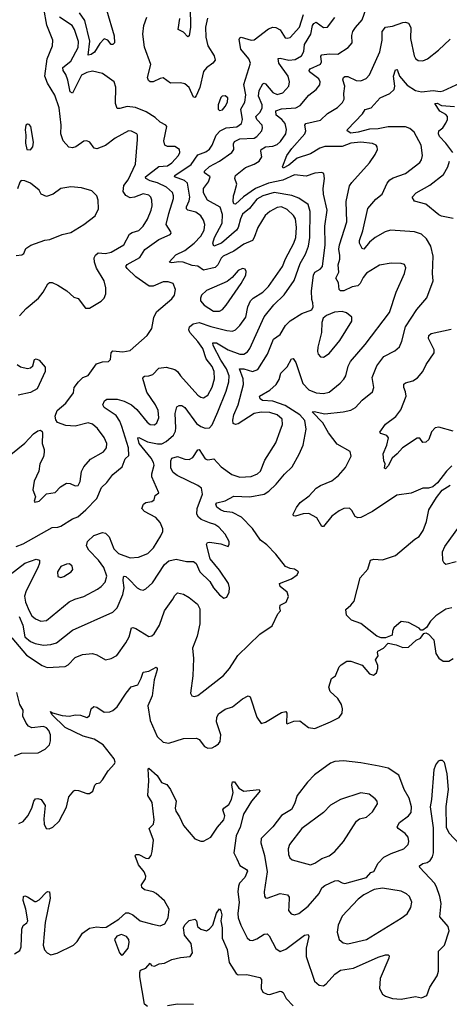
# Model space of a CAD drawing. Extents: x 1771496 to 1971148, y 471553 to 643630.
# Tile 335 of 656: x 1832390 to 1835368, y 577685 to 584516. Entities that reach past the tile are written whole.
import ezdxf

# ---------------------------------------------------------------- set-up
doc = ezdxf.new("R2010")
doc.units = 0

msp = doc.modelspace()

# ---------------------------------------------------------------- linework, layer by layer
at = {"layer": '0CON10XD'}
for points in [[(1832365, 580861.5), (1832415, 580879.2), (1832615, 580994.4), (1832655, 580994.6), (1832675, 581003.5), (1832755, 581052.7), (1832793.5, 581066.5), (1832848, 581115), (1832924.5, 581195), (1832958.3, 581271.7), (1832994.6, 581305.4), (1833035, 581362), (1833100, 581415), (1833121.4, 581468.6), (1833146.2, 581493.8), (1833143.9, 581545), (1833098.8, 581695), (1833085, 581730), (1833059.6, 581769.6), (1832976.7, 581825), (1832965.7, 581845), (1832978.1, 581871.9), (1832995, 581884.2), (1833065, 581884.6), (1833115, 581869.4), (1833165, 581843.2), (1833202.4, 581812.4), (1833274.4, 581725), (1833295, 581708.1), (1833325, 581705.8), (1833340.2, 581719.8), (1833354.5, 581755), (1833349.3, 581805), (1833330.7, 581845), (1833272, 581932), (1833243.8, 582026.2), (1833245, 582036.2), (1833255, 582044.3), (1833285, 582045.5), (1833312.5, 582055), (1833355, 582098), (1833405, 582105.8), (1833465, 582090.5), (1833484.7, 582074.7), (1833504.8, 582044.8), (1833625, 581912.2), (1833645, 581896.7), (1833665, 581891.9), (1833695, 581911.1), (1833723.9, 581966.1), (1833740.2, 582025), (1833738.6, 582075), (1833725, 582110), (1833683.7, 582163.7), (1833659.5, 582235), (1833625, 582284.6), (1833570.4, 582345), (1833562.5, 582365), (1833566.5, 582385), (1833593.1, 582406.9), (1833635, 582415.9), (1833715, 582387.7), (1833825, 582358.9), (1833865, 582354.5), (1833885.9, 582364.1), (1833916.4, 582393.6), (1833956.7, 582453.3), (1833970.6, 582525), (1833990.4, 582565), (1834009.4, 582585), (1834075, 582626.2), (1834114.7, 582665.3), (1834212.2, 582805), (1834232.9, 582857.1), (1834289.7, 582965), (1834303.9, 583006.1), (1834309.8, 583075), (1834301.2, 583135), (1834289, 583159), (1834245, 583199.7), (1834205, 583217.8), (1834175, 583213.9), (1834123.5, 583186.5), (1834091.2, 583158.8), (1834040, 583075), (1834015.8, 583004.2), (1834003.3, 582985), (1833945, 582959.3), (1833875, 582910), (1833800, 582875), (1833787.4, 582862.6), (1833764, 582816), (1833745, 582798.2), (1833665, 582778.2), (1833625, 582805.4), (1833585, 582810.7), (1833523.3, 582833.3), (1833493.4, 582836.6), (1833445, 582829.4), (1833426.7, 582835), (1833471.8, 582885), (1833535.2, 582914.8), (1833598.9, 582965), (1833645.9, 583015), (1833668.8, 583055), (1833673.3, 583095), (1833664.7, 583125), (1833646.9, 583155), (1833611.9, 583181.9), (1833554.8, 583194.8), (1833546.1, 583205), (1833546.9, 583216.9), (1833565, 583260), (1833568.4, 583285), (1833552.6, 583382.6), (1833531.8, 583401.8), (1833462.5, 583425), (1833464.4, 583435), (1833578.1, 583511.9), (1833625, 583578.7), (1833679.6, 583600.4), (1833705, 583617.9), (1833724.1, 583645), (1833751.6, 583715), (1833778.8, 583745), (1833822, 583765), (1833896.3, 583773.7), (1833928.5, 583795), (1833933.7, 583825), (1833923.3, 583895), (1833949.7, 583945), (1833956.8, 583995), (1833943.4, 584066.6), (1833990.5, 584215), (1833978.5, 584245), (1833922.2, 584312.2), (1833911.7, 584378.3), (1833915, 584390), (1833925, 584395.7), (1833995, 584373.3), (1834015, 584376.9), (1834115, 584452.7), (1834145, 584464.6), (1834165, 584461.5), (1834195.6, 584445), (1834230, 584390), (1834245, 584387.1), (1834265, 584393.1), (1834330, 584465), (1834356.8, 584553.2)], [(1832385.7, 580375.7), (1832411.7, 580315), (1832426.7, 580235), (1832465, 580201.8), (1832498.3, 580188.3), (1832555, 580178), (1832605, 580181.5), (1832645, 580192.1), (1832755, 580281.5), (1833035, 580405.7), (1833065.4, 580435), (1833105, 580527.5), (1833114.8, 580574.8), (1833107.3, 580625), (1833110, 580650), (1833115, 580655.7), (1833125, 580652.2), (1833147.5, 580635), (1833205, 580575.6), (1833225, 580562.5), (1833245, 580559.2), (1833265, 580568.6), (1833311.5, 580608.5), (1833395, 580735.6), (1833425, 580761.9), (1833475, 580774.4), (1833547.2, 580757.2), (1833595, 580756.7), (1833612.7, 580742.7), (1833639.5, 580685), (1833708.3, 580618.3), (1833734.6, 580575), (1833775, 580525.8), (1833805, 580502.5), (1833825, 580510), (1833842.5, 580545), (1833844.2, 580575.8), (1833837.5, 580605), (1833776.2, 580696.2), (1833711.4, 580775), (1833684.3, 580875.7), (1833691.4, 580888.6), (1833705, 580890.8), (1833785, 580878.8), (1833835, 580862.5), (1833843, 580877), (1833841.2, 580895), (1833815, 580946), (1833770.8, 580995), (1833743.1, 581013.1), (1833704.7, 581024.7), (1833648.2, 581048.2), (1833628.9, 581065), (1833618.2, 581085), (1833621.5, 581125), (1833658.4, 581225), (1833651.2, 581265), (1833625.4, 581285), (1833481.4, 581355), (1833454.3, 581375), (1833437.8, 581405), (1833436.9, 581455), (1833445.7, 581475), (1833485, 581486.2), (1833535, 581468.2), (1833565, 581464.5), (1833590.7, 581479.3), (1833625, 581532.5), (1833635, 581534.2), (1833675, 581468.6), (1833695, 581462), (1833735, 581470), (1833786.5, 581415), (1833861.8, 581361.8), (1833915, 581343.4), (1833995, 581348.2), (1834037.5, 581365), (1834060.5, 581385), (1834088.7, 581461.3), (1834165, 581580.8), (1834195.4, 581665), (1834212.6, 581707.4), (1834209.6, 581745), (1834176, 581776), (1834125, 581792.1), (1834065, 581794.2), (1834016, 581785), (1833905, 581713.5), (1833885, 581708.1), (1833870.8, 581715), (1833866.8, 581736.8), (1833874.5, 581774.5), (1833905.3, 581845), (1833941.9, 581985), (1833940, 582025), (1833914.3, 582095), (1833945, 582094.7), (1834005, 582074.6), (1834040.9, 582089.1), (1834108.8, 582195), (1834150.1, 582299.9), (1834195, 582333.1), (1834233.3, 582395), (1834265, 582426.7), (1834345, 582477.5), (1834415.5, 582504.5), (1834425.6, 582525), (1834422.8, 582552.8), (1834415.4, 582575.4), (1834412.5, 582635), (1834427.2, 582745), (1834435.9, 582764.1), (1834474.1, 582785.9), (1834489.1, 582805), (1834508.2, 582955), (1834505.3, 583085), (1834522.2, 583195), (1834496.6, 583305), (1834494.6, 583345.4), (1834502.9, 583415), (1834498.8, 583448.8), (1834485, 583456.2), (1834435, 583451.9), (1834375, 583430), (1834295, 583439.5), (1834215, 583403.9), (1834115, 583382.8), (1834025, 583346.2), (1833942.3, 583287.7), (1833885, 583235.7), (1833875, 583238.8), (1833870.9, 583255), (1833872.1, 583295), (1833879.4, 583315), (1833894.5, 583375), (1833880.6, 583415), (1833887.1, 583435), (1833955, 583491.5), (1834015, 583514.1), (1834050.9, 583535), (1834068.5, 583565), (1834060.9, 583605), (1834064.5, 583615), (1834095, 583635.2), (1834145, 583640), (1834175, 583649.7), (1834198.7, 583671.3), (1834234.7, 583725), (1834240.6, 583755), (1834229.8, 583795), (1834207.4, 583825), (1834168.9, 583855), (1834166.7, 583885), (1834205, 583898.8), (1834305.3, 583904.7), (1834335, 583921.9), (1834395, 583993.3), (1834445, 584031.9), (1834471.5, 584065), (1834472.9, 584085), (1834464.6, 584105), (1834399.5, 584155), (1834397.5, 584165), (1834404.4, 584175), (1834475, 584208.1), (1834482.1, 584225), (1834477.6, 584262.4), (1834485, 584271.9), (1834535, 584279.6), (1834595, 584278.2), (1834666.2, 584323.8), (1834694, 584355), (1834693.4, 584406.6), (1834700.5, 584435), (1834716.9, 584463.1), (1834763.8, 584515), (1834791.8, 584595)], [(1832388.3, 582461.7), (1832435, 582512.9), (1832521.4, 582585), (1832553.1, 582625), (1832585, 582683.8), (1832596.9, 582693.1), (1832615, 582692.2), (1832655.2, 582675.2), (1832715.9, 582635.9), (1832765, 582592), (1832795, 582581.2), (1832846.7, 582515), (1832875, 582515.8), (1832955, 582564), (1832976.2, 582585), (1832988, 582615), (1832987.1, 582655), (1832975.6, 582705), (1832923.1, 582793.1), (1832909.1, 582835), (1832906.4, 582863.6), (1832916.2, 582883.8), (1832935, 582899.4), (1832985, 582893.9), (1833025, 582902.5), (1833113.1, 582955), (1833151, 583029), (1833169.2, 583040.8), (1833215, 583054.6), (1833246.2, 583083.8), (1833275, 583131.4), (1833301.1, 583195), (1833307.5, 583225), (1833306.2, 583265), (1833298.5, 583285), (1833285, 583298.9), (1833245, 583307.5), (1833185, 583284.6), (1833155, 583279.6), (1833125, 583295.6), (1833106.9, 583325), (1833112.3, 583365), (1833141.5, 583405), (1833193.1, 583515), (1833205.6, 583684.4), (1833207.5, 583715), (1833201.2, 583725), (1833165, 583743.8), (1833145, 583745.7), (1833052, 583695), (1832985, 583644.3), (1832925, 583620.8), (1832905.8, 583625.8), (1832875.8, 583665.8), (1832855, 583676.7), (1832835, 583673.8), (1832780, 583635), (1832755, 583627.5), (1832731.4, 583631.4), (1832691.2, 583675), (1832674.4, 583724.4), (1832676.7, 583785), (1832663.1, 583905), (1832633.6, 583993.6), (1832583.6, 584075), (1832565.4, 584125), (1832581.5, 584245), (1832616.7, 584335), (1832618.9, 584375), (1832577.7, 584477.7), (1832558, 584595)], [(1832992.2, 584585), (1833045.5, 584405), (1833047.1, 584355), (1833035, 584343.8), (1833025, 584343.8), (1833001.2, 584375), (1832975, 584384.2), (1832945, 584352.2), (1832909, 584291), (1832885, 584274.7), (1832865, 584270), (1832876.9, 584366.9), (1832841.6, 584511.6), (1832805, 584563.3)], [(1833572.7, 584605), (1833573.4, 584465), (1833565, 584404), (1833555, 584398.1), (1833525, 584430.4), (1833488.1, 584448.1), (1833499.6, 584525)], [(1832329.2, 581500.8), (1832425, 581577.8), (1832485, 581642.2), (1832515, 581663.1), (1832535, 581667.5), (1832545, 581660), (1832547.9, 581647.9), (1832546.1, 581576.1), (1832560.5, 581535), (1832560, 581515), (1832555, 581484.2), (1832530.8, 581435), (1832523.8, 581385), (1832491.1, 581315), (1832480.3, 581255), (1832498.6, 581205), (1832490, 581175), (1832495, 581170), (1832525, 581176.2), (1832575, 581227.4), (1832635, 581236.5), (1832673.9, 581276.1), (1832715, 581300.6), (1832739.4, 581299.4), (1832775, 581282.8), (1832795, 581285.6), (1832808.5, 581311.5), (1832818, 581382), (1832835.5, 581415), (1832882, 581468), (1832970.9, 581519.1), (1832992.7, 581545), (1832993.7, 581575), (1832975, 581617.5), (1832929.2, 581679.2), (1832895, 581710.3), (1832865, 581718.4), (1832775, 581696.1), (1832710.9, 581700.9), (1832652.2, 581722.2), (1832640.3, 581740.3), (1832635.7, 581765), (1832649.2, 581805), (1832710, 581855), (1832763.6, 581926.4), (1832768, 581965), (1832797.5, 582005), (1832826.7, 582033.3), (1832865, 582048), (1832921.9, 582128.1), (1832965, 582143.3), (1833005, 582146), (1833020.5, 582159.5), (1833024.3, 582205), (1833035, 582220), (1833105, 582211.2), (1833155, 582221.5), (1833274.2, 582325), (1833307.1, 582375), (1833320.6, 582449.4), (1833339.4, 582490.6), (1833445, 582580), (1833464.2, 582605), (1833470.8, 582645), (1833453.3, 582685), (1833418.3, 582698.3), (1833385, 582697.5), (1833315, 582667.8), (1833287.9, 582667.9), (1833195, 582732.7), (1833135, 582789.4), (1833126.9, 582805), (1833135, 582817.5), (1833222.7, 582867.3), (1833257, 582923), (1833355, 582990.9), (1833433.3, 583025), (1833440, 583035), (1833436.7, 583045), (1833406.2, 583096.2), (1833422.8, 583172.8), (1833456, 583275), (1833456.8, 583295), (1833448.3, 583318.3), (1833408.2, 583355), (1833345, 583383.6), (1833295, 583397.9), (1833265.6, 583415), (1833262.5, 583425), (1833355, 583498.7), (1833415, 583502.9), (1833445, 583522.3), (1833491.8, 583575), (1833500, 583595), (1833496.9, 583616.9), (1833465, 583636.9), (1833415, 583637.5), (1833395.5, 583645.5), (1833389.6, 583675), (1833410, 583775), (1833403.8, 583785), (1833365, 583805.6), (1833328.1, 583838.1), (1833266.2, 583876.2), (1833193.6, 583906.4), (1833135, 583914.6), (1833085, 583900.4), (1833065, 583900.8), (1833054.2, 583935), (1833057.1, 584047.1), (1833044.3, 584085), (1832963, 584143), (1832895, 584158.8), (1832855, 584150.8), (1832818.5, 584131.5), (1832758.8, 584011.2), (1832755, 584005.6), (1832741.1, 584015), (1832723.6, 584096.4), (1832710.7, 584135), (1832691.1, 584165), (1832688.8, 584185), (1832745, 584229.6), (1832795, 584324.3), (1832797.5, 584365), (1832769, 584449), (1832753.1, 584475), (1832666.7, 584535)], [(1832335, 580227.5), (1832436.4, 580106.4), (1832545, 580036.2), (1832580.8, 580020.8), (1832705, 580028.5), (1832725, 580040), (1832775, 580091.2), (1832825, 580112.9), (1832895, 580119.5), (1832925, 580110.6), (1832985, 580075.7), (1833025, 580083.5), (1833063.1, 580105), (1833126.9, 580193.1), (1833148.8, 580235), (1833165, 580296), (1833175, 580299.2), (1833195, 580293.1), (1833285, 580237.3), (1833305, 580241.5), (1833322.2, 580255), (1833358.5, 580315), (1833394.5, 580415), (1833452.2, 580495), (1833465, 580522), (1833485, 580539.2), (1833525, 580530), (1833565, 580507.5), (1833621.8, 580461.8), (1833638.2, 580428.2), (1833638.9, 580325), (1833621.3, 580238.7), (1833587.8, 580155), (1833595.5, 580085.5), (1833590.6, 579965), (1833574, 579845), (1833582.5, 579825), (1833601.4, 579821.4), (1833625, 579828.6), (1833655, 579850), (1833803.6, 579966.4), (1833845.6, 580015), (1833901.2, 580105), (1834055, 580252.5), (1834139.5, 580310.5), (1834180, 580395), (1834198, 580415), (1834193.6, 580436.4), (1834196.2, 580453.8), (1834236.2, 580475), (1834252.5, 580515), (1834244.2, 580545), (1834196.2, 580585), (1834190, 580605), (1834275, 580636), (1834313.3, 580665), (1834322.5, 580685), (1834295, 580703.8), (1834265, 580708), (1834233.5, 580723.5), (1834165, 580809.2), (1834103.1, 580873.1), (1834059.5, 580905), (1834005, 580985.6), (1833928.5, 581065), (1833865, 581096.9), (1833808, 581105), (1833781.9, 581115), (1833756, 581135), (1833750, 581155), (1833757.5, 581165), (1833815, 581178.1), (1833875, 581210.6), (1833985, 581206.1), (1834085.8, 581225), (1834116.7, 581245), (1834169.1, 581295), (1834225, 581363.1), (1834278.1, 581415), (1834328.3, 581501.7), (1834356.2, 581563.8), (1834375.5, 581674.5), (1834366, 581735), (1834331.6, 581775), (1834230.4, 581840.4), (1834145, 581870.2), (1834074.2, 581875), (1834058.1, 581885), (1834052, 581905), (1834124.8, 581945.2), (1834168.5, 581985), (1834189.9, 582020.1), (1834200.4, 582065), (1834243.1, 582106.9), (1834275, 582164), (1834285.6, 582165.6), (1834305, 582138.8), (1834352.2, 581992.2), (1834395, 581948.2), (1834445, 581928.2), (1834496.9, 581923.1), (1834535, 581932.7), (1834610.8, 581995), (1834637.8, 582022.2), (1834650.5, 582045), (1834667.1, 582112.9), (1834682.5, 582145), (1834786, 582264), (1834954.7, 582485.3), (1834999.5, 582625), (1835058.1, 582755), (1835065.8, 582795), (1835057.1, 582817.1), (1835035, 582826), (1834965, 582826.7), (1834885, 582812.7), (1834795, 582756.7), (1834771.5, 582728.5), (1834750.9, 582685), (1834735, 582670), (1834695, 582662.2), (1834636.2, 582635), (1834615, 582634.6), (1834605.5, 582645.5), (1834600.6, 582690.6), (1834582.6, 582722.6), (1834601.6, 582765), (1834598.8, 582815), (1834609.5, 582855), (1834609.5, 582879.5), (1834603.4, 582923.4), (1834606.2, 582955), (1834656.9, 583115), (1834652.7, 583255), (1834677, 583363), (1834692.6, 583387.4), (1834815, 583524.2), (1834855, 583580), (1834871.4, 583615), (1834869.2, 583635), (1834862, 583645), (1834835, 583658.2), (1834755, 583666.8), (1834685, 583659.8), (1834625, 583636.1), (1834505, 583636.6), (1834469.6, 583625), (1834405, 583585.5), (1834314.5, 583555.5), (1834255, 583507.5), (1834217, 583487), (1834212, 583495), (1834242.3, 583575), (1834276.5, 583623.5), (1834367.2, 583725), (1834374.7, 583745), (1834367.5, 583785), (1834372.5, 583795), (1834475, 583819.6), (1834524.1, 583865.9), (1834593.6, 583906.4), (1834628.1, 583941.9), (1834638.7, 583965), (1834636.2, 584005), (1834642.9, 584055), (1834631.2, 584098.8), (1834634.7, 584115.3), (1834645, 584121.5), (1834665, 584121.2), (1834722, 584095), (1834755, 584091.1), (1834791.3, 584108.7), (1834815.8, 584134.2), (1834887.4, 584292.6), (1834903.8, 584375), (1834903.6, 584435), (1834925, 584464.4), (1834975, 584472.2), (1835045, 584497.8), (1835065, 584499.4), (1835085, 584492), (1835102.4, 584462.4), (1835100, 584385), (1835125.6, 584265.6), (1835135, 584246.2), (1835153, 584233), (1835185, 584230.8), (1835216.2, 584245), (1835294.3, 584305.7), (1835375, 584382)], [(1833692.1, 584527.9), (1833677.5, 584465), (1833679.6, 584395), (1833694.6, 584335), (1833737.1, 584265), (1833744.2, 584235), (1833728.6, 584215), (1833685, 584183.3), (1833665, 584157.1), (1833638.7, 584045), (1833612.6, 583987.4), (1833605, 583976.2), (1833595, 583978.8), (1833564.5, 584045), (1833535, 584070.9), (1833505, 584078.5), (1833435.9, 584075.9), (1833385, 584112), (1833365, 584109.4), (1833315, 584085.7), (1833295, 584085.8), (1833282.5, 584095), (1833275.7, 584115.7), (1833300, 584205), (1833255.6, 584325), (1833244.4, 584415), (1833250.4, 584475), (1833271.1, 584535)], [(1834360.6, 584295), (1834364.2, 584345), (1834407.6, 584415), (1834420, 584475), (1834429.4, 584490.6), (1834445, 584499.6), (1834495, 584463.1), (1834525, 584464.3), (1834575, 584532.5)], [(1832325, 580667.9), (1832425, 580745.5), (1832503.4, 580773.4), (1832527.2, 580767.2), (1832527.3, 580745), (1832516.3, 580713.7), (1832434.3, 580554.3), (1832424, 580516), (1832429.7, 580475), (1832455, 580415.6), (1832475, 580381.5), (1832498.9, 580358.9), (1832536.6, 580343.4), (1832575, 580348.9), (1832732.9, 580477.1), (1832773.3, 580496.7), (1832835, 580513.8), (1832929.4, 580565), (1832955.7, 580584.3), (1832982.1, 580615), (1832994, 580655), (1832973.8, 580715), (1832936.8, 580766.8), (1832869.2, 580835), (1832853.6, 580865), (1832860.5, 580895), (1832905, 580937.8), (1832965, 580958.5), (1832985, 580953.5), (1833009.2, 580929.2), (1833041.6, 580845), (1833075, 580812.9), (1833155, 580783.4), (1833213.3, 580786.7), (1833278.1, 580811.9), (1833317.6, 580852.4), (1833369.1, 580935), (1833381.2, 580965), (1833381.5, 580985), (1833365, 581026.9), (1833333.7, 581063.7), (1833256, 581105), (1833236, 581125), (1833248, 581155), (1833265, 581167.5), (1833305.8, 581174.2), (1833322.5, 581185), (1833330, 581215), (1833355.7, 581234.3), (1833306, 581345), (1833306.2, 581365), (1833323.2, 581425), (1833318.7, 581445), (1833302.5, 581475), (1833219.2, 581575), (1833208.8, 581615), (1833215, 581618.1), (1833275, 581587.5), (1833345, 581572.9), (1833375, 581574.1), (1833405, 581589.3), (1833455.3, 581634.7), (1833469.2, 581660.8), (1833472.9, 581685), (1833466.7, 581785), (1833480, 581830), (1833495, 581840.8), (1833515, 581838.6), (1833535, 581825.7), (1833615, 581715.4), (1833645, 581693.9), (1833675, 581682.1), (1833705, 581685.6), (1833724.5, 581705), (1833763.4, 581795), (1833821.2, 581938.8), (1833839.5, 582005), (1833841.3, 582045), (1833824, 582095), (1833783.8, 582155), (1833730.8, 582255), (1833730, 582275), (1833755, 582273.8), (1833835, 582226.3), (1833915, 582195.9), (1833945, 582196.8), (1833968.5, 582211.5), (1833984.6, 582235), (1834085.2, 582454.8), (1834152.3, 582537.7), (1834223.1, 582606.9), (1834292.3, 582707.7), (1834333.5, 582825), (1834370.5, 582889.5), (1834391.1, 582945), (1834401, 583005), (1834404.7, 583185), (1834389.1, 583235), (1834325, 583277.3), (1834277.6, 583297.6), (1834155, 583317.3), (1834075, 583294.1), (1834035, 583270.4), (1833983.3, 583206.7), (1833935, 583167.5), (1833919.7, 583135), (1833904.7, 583075), (1833892.2, 583055), (1833788.2, 582965), (1833735, 582946.2), (1833728.9, 582965), (1833741.3, 583005), (1833792.8, 583105), (1833796, 583165), (1833779.6, 583215), (1833692.9, 583265), (1833664.7, 583314.7), (1833665.4, 583345), (1833699, 583391), (1833710, 583425), (1833671.4, 583455), (1833671.1, 583465), (1833705, 583498), (1833775.2, 583534.8), (1833860, 583595), (1833875.5, 583615), (1833872.1, 583655), (1833879.6, 583670.4), (1833915, 583688.7), (1834014.8, 583695.2), (1834035, 583706.8), (1834068.5, 583745), (1834073.8, 583765), (1834070, 583785), (1834034.1, 583825), (1834027.5, 583845), (1834057.8, 583875), (1834071.1, 583905), (1834069.8, 583925), (1834044.8, 583985), (1834051.1, 584025), (1834075, 584071.9), (1834085, 584076.2), (1834095, 584071.2), (1834145, 584011.1), (1834175, 583997.1), (1834215, 584008.2), (1834255.4, 584055), (1834261.5, 584085), (1834250.3, 584125), (1834185.4, 584215), (1834182.7, 584247.3), (1834195, 584250), (1834254.8, 584234.8), (1834299.7, 584240.3), (1834344.5, 584265), (1834360.6, 584295)], [(1835385, 581422.2), (1835348.1, 581385), (1835286.9, 581303.1), (1835254.2, 581275.8), (1835225, 581266), (1835185, 581265.8), (1835105, 581232.5), (1835005, 581217.1), (1834835, 581104.4), (1834755, 581062.5), (1834735, 581060), (1834715, 581068.8), (1834692.1, 581112.1), (1834676.3, 581126.3), (1834637.5, 581125), (1834605, 581110), (1834555, 581071.5), (1834495, 581000.8), (1834485, 581001.2), (1834449.6, 581059.6), (1834395, 581090.4), (1834355, 581089.2), (1834302.4, 581072.4), (1834287.5, 581075), (1834286.2, 581085), (1834307.9, 581132.1), (1834335, 581166), (1834396.2, 581213.8), (1834445.7, 581265), (1834475, 581284.5), (1834555, 581316.5), (1834601.1, 581355), (1834649.5, 581410.5), (1834687.3, 581487.3), (1834680.3, 581520.3), (1834592, 581572), (1834530.9, 581650.9), (1834490.5, 581720.5), (1834416.7, 581795), (1834431.7, 581798.3), (1834505, 581781.9), (1834633.5, 581796.5), (1834685, 581808.2), (1834717.5, 581825), (1834765, 581876.9), (1834835.8, 581935), (1834845.7, 581964.3), (1834833.9, 582035), (1834865.7, 582114.3), (1834915, 582178.9), (1834991.1, 582218.9), (1835023.6, 582246.4), (1835040, 582285), (1835065.4, 582385), (1835143.4, 582506.6), (1835213.1, 582586.9), (1835255.5, 582705), (1835250.6, 582755), (1835256.2, 582875), (1835240, 582945), (1835210, 582995), (1835175, 583027.3), (1835126.7, 583045), (1834960, 583055), (1834923.8, 583045), (1834855, 583004.3), (1834815, 582971.9), (1834775, 582924.2), (1834765, 582928), (1834745.5, 582965), (1834744.6, 582985), (1834769, 583051), (1834804.2, 583205.8), (1834859.4, 583270.6), (1834902.1, 583305), (1834937, 583383), (1834955, 583405.6), (1834979.8, 583420.2), (1835065, 583448.8), (1835163.3, 583525), (1835176.2, 583545), (1835183.3, 583575), (1835172.9, 583645), (1835125, 583736.6), (1835095, 583761.6), (1835065, 583772.9), (1834945, 583772.7), (1834875, 583759), (1834815, 583755.8), (1834737.1, 583735), (1834685, 583730), (1834660, 583745), (1834663.3, 583755), (1834767.1, 583862.9), (1834785, 583894), (1834826.2, 583903.8), (1834890, 583975), (1834955, 584004.1), (1834985, 584031.1), (1834990.3, 584055), (1834981, 584125), (1834995, 584168), (1835005, 584170), (1835008.9, 584165), (1835023.7, 584123.7), (1835075, 584062.8), (1835135, 584024.7), (1835175, 584015.4), (1835256, 584024), (1835305, 584018.9), (1835325, 584022.9), (1835445, 584079.2)], [(1833775, 583886.7), (1833795, 583892), (1833815, 583913.8), (1833830, 583945), (1833833.8, 583975), (1833815, 583989.2), (1833794.3, 583985.7), (1833785, 583976.7), (1833765.8, 583925), (1833766.7, 583895), (1833775, 583886.7)], [(1835393.3, 583595), (1835345, 583660.5), (1835300, 583705), (1835292.2, 583725), (1835295.7, 583744.3), (1835324.4, 583765.6), (1835345, 583798), (1835356, 583825), (1835355.4, 583845), (1835345, 583858.2), (1835302.4, 583882.4), (1835268.8, 583935), (1835285, 583937.1), (1835315, 583921.2), (1835404.8, 583914.8)], [(1832465, 583613.3), (1832480, 583635), (1832485.8, 583665.8), (1832467.5, 583775), (1832455, 583790), (1832445, 583792.5), (1832433.3, 583785), (1832427, 583753), (1832433.3, 583715), (1832429.3, 583659.3), (1832440, 583615), (1832465, 583613.3)], [(1835395, 583137.8), (1835315, 583153.5), (1835295, 583162.9), (1835206.4, 583236.4), (1835127.3, 583257.3), (1835111.2, 583285), (1835138.8, 583315), (1835232.6, 583367.4), (1835327.3, 583442.7), (1835357.5, 583495), (1835370, 583535)], [(1832365, 582881.4), (1832405.6, 582884.4), (1832418.8, 582895), (1832431.7, 582928.3), (1832467.3, 582952.7), (1832565, 582987.5), (1832598.3, 582991.7), (1832685, 583026.2), (1832745, 583039.2), (1832835, 583094.3), (1832914, 583155), (1832935.7, 583205), (1832934.4, 583264.4), (1832924.3, 583295), (1832889.8, 583329.8), (1832819.3, 583349.3), (1832745, 583357.1), (1832675, 583344.3), (1832622, 583305), (1832575, 583289.4), (1832538.6, 583305), (1832525, 583333.8), (1832465, 583381.9), (1832425, 583397.5), (1832400, 583400), (1832390.5, 583389.5), (1832375, 583343.8)], [(1833775, 582494.6), (1833795.3, 582504.7), (1833822.5, 582535), (1833924.4, 582685), (1833956.9, 582745), (1833959.5, 582769.5), (1833952.5, 582785), (1833935, 582789.2), (1833905, 582777.1), (1833863, 582727), (1833829.1, 582700.9), (1833685, 582638.2), (1833649.4, 582605), (1833642.5, 582585), (1833644.3, 582565), (1833670, 582535), (1833734, 582495), (1833775, 582494.6)], [(1834495, 582174), (1834535, 582200.6), (1834608.7, 582291.3), (1834691.9, 582425), (1834692.1, 582452.1), (1834655, 582483.1), (1834625, 582490.9), (1834572.6, 582487.4), (1834518, 582465), (1834494.2, 582445), (1834485.6, 582415), (1834483.3, 582345), (1834456.4, 582245), (1834453.6, 582215), (1834460, 582195), (1834475, 582176.2), (1834495, 582174)], [(1835395, 581661.4), (1835295, 581688.8), (1835270, 581685), (1835245, 581656.7), (1835225.3, 581604.7), (1835205, 581584.4), (1835185, 581582), (1835165, 581612), (1835145, 581612.9), (1835043.6, 581546.4), (1835006.7, 581503.3), (1834973.1, 581475), (1834945, 581420), (1834925, 581401.2), (1834920, 581405), (1834922.5, 581435), (1834913.8, 581456.2), (1834910, 581505), (1834935.5, 581564.5), (1834945.6, 581615), (1834935, 581632), (1834894.4, 581644.4), (1834886.7, 581655), (1834925, 581710.6), (1834997.4, 581762.6), (1835031.5, 581808.5), (1835070, 581905), (1835065.7, 581935), (1835052.5, 581965), (1835052.9, 581987.1), (1835065, 581998), (1835115, 582011.9), (1835148.3, 582031.7), (1835185.4, 582074.6), (1835207.5, 582125), (1835262.5, 582205), (1835262.5, 582225), (1835224, 582305), (1835226.2, 582325), (1835241.7, 582338.3), (1835381.7, 582368.3)], [(1832371.4, 582125), (1832395, 582108.9), (1832445, 582095.7), (1832465, 582101.9), (1832480, 582115), (1832492, 582158), (1832505, 582163.8), (1832525, 582154.2), (1832566.2, 582105), (1832565.6, 582075), (1832511.4, 581955), (1832465, 581929.6), (1832380.5, 581910.5)], [(1835128.4, 580911.6), (1835159.2, 580930.8), (1835187.6, 580972.4), (1835211.2, 581035), (1835226.5, 581115), (1835279.3, 581200.7), (1835318.5, 581251.5), (1835375, 581286.7)], [(1835415, 580756), (1835345, 580737.5), (1835332.5, 580745), (1835322.5, 580765), (1835321.2, 580825), (1835337.9, 580862.1), (1835470, 581045)], [(1835385, 580435.6), (1835345, 580427.5), (1835275, 580380.8), (1835236.9, 580343.1), (1835209.5, 580300.5), (1835185, 580280), (1835171.7, 580281.7), (1835160, 580295), (1835085, 580333.3), (1835035, 580340), (1834984, 580296), (1834973.8, 580275), (1834973, 580247), (1834925, 580227.5), (1834895, 580227.5), (1834865, 580238.8), (1834755, 580328.1), (1834690, 580350), (1834656.7, 580385), (1834650, 580425), (1834686.7, 580455), (1834707.7, 580482.3), (1834751.2, 580645), (1834804.2, 580705), (1834822.3, 580767.7), (1834845.9, 580774.1), (1834905, 580769.4), (1834995, 580798.5), (1835128.4, 580911.6)], [(1832675, 580647.5), (1832695, 580652.5), (1832746.7, 580685), (1832757.7, 580702.3), (1832753.8, 580725), (1832735, 580742), (1832715, 580740), (1832675, 580723.3), (1832652.5, 580685), (1832655, 580653.8), (1832675, 580647.5)], [(1832385, 578940.6), (1832415, 578954.3), (1832446.9, 578993.1), (1832474.4, 579045), (1832488.8, 579095), (1832499.3, 579110.7), (1832515, 579113.8), (1832540, 579105), (1832566.2, 579065), (1832557.7, 578972.3), (1832560, 578935), (1832574.1, 578904.1), (1832595, 578902), (1832618.8, 578915), (1832663.8, 578955), (1832715, 579052.5), (1832731.4, 579125), (1832765, 579166.7), (1832775, 579171.2), (1832798.3, 579168.3), (1832855, 579146.7), (1832875, 579147.5), (1832896.4, 579163.6), (1832910, 579205), (1832923, 579217), (1832945, 579222.5), (1832965, 579242.5), (1833004.2, 579305.8), (1833047.3, 579352.7), (1833051.2, 579365), (1833045, 579388.8), (1832969.2, 579485), (1832905.8, 579525), (1832830.8, 579545), (1832704.7, 579605), (1832612, 579695), (1832603.6, 579716.4), (1832617.5, 579707.5), (1832685, 579689.4), (1832735, 579684.3), (1832775, 579692.5), (1832812.3, 579692.3), (1832855, 579674.4), (1832873.2, 579686.8), (1832885.7, 579734.3), (1832905, 579751.2), (1832925, 579745.8), (1832975, 579711.9), (1833015.5, 579714.5), (1833036.3, 579723.7), (1833065, 579750), (1833127.8, 579845), (1833162.8, 579887.2), (1833208.6, 579901.4), (1833232.8, 579947.2), (1833245, 579990), (1833285, 579996.5), (1833335, 580023.8), (1833343.8, 580015), (1833342.9, 580005), (1833322.8, 579937.2), (1833307.6, 579825), (1833278.2, 579755), (1833293.4, 579653.4), (1833342.4, 579542.4), (1833385, 579503.5), (1833425, 579497.9), (1833525, 579529.4), (1833615, 579531.2), (1833635, 579523.3), (1833671.2, 579475), (1833695, 579461.4), (1833725, 579465.6), (1833745, 579475.5), (1833768.5, 579491.5), (1833780.7, 579509.3), (1833784.5, 579555), (1833754.2, 579645), (1833755.7, 579675), (1833768.7, 579701.3), (1833815, 579732.9), (1833865, 579748), (1833933.8, 579805), (1833975, 579826.2), (1833987.7, 579817.7), (1834035, 579677.5), (1834063, 579633), (1834095, 579643.8), (1834205, 579708.8), (1834235, 579717.5), (1834242.5, 579705), (1834240, 579635), (1834245, 579630), (1834290.7, 579649.3), (1834333, 579653), (1834392.5, 579605), (1834435, 579598.8), (1834545, 579644.2), (1834605, 579674.2), (1834625.6, 579705), (1834628.1, 579735), (1834621.4, 579765), (1834596.4, 579806.4), (1834543.3, 579855), (1834532.5, 579885), (1834551.2, 579945), (1834580, 579965), (1834604.1, 580025.9), (1834619.3, 580040.7), (1834657.5, 580065), (1834685, 580066), (1834765, 580037.5), (1834815, 579977.5), (1834841.7, 579968.3), (1834862.5, 579985), (1834873.3, 580015), (1834873.3, 580035), (1834857.5, 580075), (1834876, 580104), (1834870, 580125), (1834873.6, 580136.4), (1834913, 580157), (1834945, 580190), (1834999.3, 580179.3), (1835045, 580160), (1835085, 580163.8), (1835139.3, 580210.7), (1835167.5, 580225), (1835191.7, 580258.3), (1835205, 580262.5), (1835225, 580252.5), (1835260, 580215), (1835275, 580120), (1835296.1, 580086.1), (1835326.1, 580066.1), (1835365, 580066), (1835394, 580085)], [(1832355, 579409.2), (1832403, 579427), (1832519.1, 579430.9), (1832566.2, 579455), (1832596, 579485), (1832603.9, 579513.9), (1832604, 579555), (1832591.4, 579585), (1832575, 579604.2), (1832555, 579611.9), (1832475, 579603.2), (1832451.9, 579615), (1832435.5, 579635), (1832412.7, 579685), (1832414.6, 579725), (1832390.4, 579765), (1832369.6, 579849.6)], [(1833310.9, 578240.9), (1833365, 578228.6), (1833395.4, 578244.6), (1833420, 578285), (1833427.3, 578345), (1833395, 578402.5), (1833335, 578452.9), (1833315, 578465.6), (1833255, 578478.6), (1833237.1, 578495), (1833235.6, 578515), (1833263.3, 578555), (1833265.5, 578575), (1833252.9, 578605), (1833213.9, 578653.9), (1833190, 578715), (1833194.4, 578725.6), (1833215, 578723.8), (1833265, 578698.2), (1833285, 578696.9), (1833301.3, 578718.7), (1833308.4, 578745), (1833318.6, 578825), (1833288.6, 578905), (1833317.3, 578935), (1833322.9, 578965), (1833308.2, 579085), (1833277.7, 579135), (1833286.4, 579235), (1833280.7, 579319.3), (1833285, 579322.5), (1833342.2, 579272.2), (1833374, 579225), (1833411.2, 579211.2), (1833435.3, 579175.3), (1833474.7, 579095), (1833468.2, 579045), (1833471.5, 579025), (1833498.1, 578985), (1833525, 578926.2), (1833605, 578832.5), (1833645, 578816.7), (1833665, 578816.2), (1833715, 578844), (1833760.5, 578915), (1833805.4, 578965), (1833811.7, 578991.7), (1833798.6, 579035), (1833804.4, 579045.6), (1833839.5, 579070.5), (1833857.3, 579105), (1833870, 579155), (1833860.4, 579205), (1833865, 579228), (1833879.3, 579229.3), (1833908.1, 579185), (1833945, 579163.3), (1834050, 579175), (1834054, 579165), (1834048.6, 579155), (1833996.2, 579093.8), (1833941.1, 579005), (1833918.8, 578915), (1833891.6, 578855), (1833874.6, 578735), (1833895.3, 578695.3), (1833915, 578647.5), (1833961.3, 578621.3), (1833968.5, 578608.5), (1833951.5, 578565), (1833914.2, 578525.8), (1833906.2, 578505), (1833903.1, 578465), (1833911.8, 578395), (1833902.2, 578315), (1833904.8, 578284.8), (1833922, 578235), (1833966.6, 578146.6), (1833985, 578131.1), (1834005, 578128.2), (1834035, 578140), (1834085, 578171.9), (1834105, 578174.2), (1834119.3, 578159.3), (1834165, 578072.5), (1834195, 578052.2), (1834235, 578068.8), (1834365, 578164.4), (1834390.5, 578170.5), (1834395.6, 578155.6), (1834376.5, 578075), (1834376.3, 578016.3), (1834434, 577845), (1834465, 577817.5), (1834495.5, 577814.5), (1834515, 577827.5), (1834574.7, 577895.3), (1834615, 577921.1), (1834705, 577935.6), (1834875, 578012), (1834925, 578027.8), (1834945, 578028), (1834951.2, 578021.2), (1834949.2, 578005), (1834887.8, 577865), (1834883.3, 577795), (1834905, 577756), (1834925, 577742.5), (1834975, 577725.8), (1835035, 577720), (1835135, 577738.8), (1835175, 577730), (1835213, 577747), (1835233.3, 577805), (1835285, 577882.5), (1835294.3, 577915.7), (1835294, 578055), (1835335.5, 578095), (1835366.2, 578195), (1835360, 578225), (1835303, 578293), (1835311.5, 578385), (1835303.5, 578433.5), (1835280.4, 578500.4), (1835265.4, 578525.4), (1835165, 578633.8), (1835162.5, 578645), (1835185, 578663.1), (1835215, 578670), (1835236.7, 578683.3), (1835251.9, 578708.1), (1835259.2, 578735), (1835259.2, 578909.2), (1835237.9, 579055), (1835247.7, 579105), (1835262.9, 579315), (1835275, 579347.5), (1835295, 579373.3), (1835305, 579380), (1835318.8, 579378.8), (1835332.5, 579365), (1835351.9, 579285), (1835359.6, 579175), (1835343.3, 579056.7), (1835345.7, 578915), (1835364, 578874), (1835441.8, 578795)], [(1834295, 578305.7), (1834325, 578314.5), (1834390.5, 578365), (1834465.2, 578454.8), (1834485, 578493.1), (1834505, 578510.6), (1834575, 578541.9), (1834595, 578543.1), (1834625, 578527.1), (1834645, 578524.4), (1834794.2, 578565.8), (1834825, 578598.6), (1834845, 578606), (1834875.3, 578664.7), (1834914.4, 578705), (1834965, 578731.2), (1835053.8, 578765), (1835082.5, 578795), (1835088.6, 578815), (1835081.9, 578845), (1835061.4, 578871.4), (1835014.6, 578904.6), (1835007.5, 578917.5), (1835022.7, 578947.3), (1835086.5, 578993.5), (1835103.5, 579015), (1835106.9, 579055), (1835090.9, 579115), (1835055, 579176.2), (1835017.5, 579275), (1834945, 579323.6), (1834882.5, 579337.5), (1834755, 579360.8), (1834635, 579374.3), (1834575, 579370), (1834545, 579359.2), (1834433.8, 579276.2), (1834385, 579225.8), (1834312.5, 579135), (1834294.4, 579075), (1834273.5, 579036.5), (1834205, 578994.4), (1834144, 578916), (1834065, 578835.8), (1834060.8, 578805), (1834087.3, 578717.3), (1834105.3, 578605), (1834084.4, 578465), (1834086, 578435), (1834093.1, 578423.1), (1834105, 578420.8), (1834195, 578454.5), (1834247.5, 578445), (1834258.9, 578428.9), (1834256.4, 578363.6), (1834254.2, 578335), (1834272.1, 578312.1), (1834295, 578305.7)], [(1834405, 578653.8), (1834435, 578664.3), (1834485, 578696.7), (1834535, 578714.4), (1834575, 578744.3), (1834634.3, 578815), (1834724.3, 578955.7), (1834745, 578972), (1834795, 578984.5), (1834835, 579020), (1834870.6, 579075), (1834867.1, 579095), (1834855, 579110), (1834813.7, 579143.7), (1834755, 579153.3), (1834614.7, 579105.3), (1834545, 579065.7), (1834495, 579015.7), (1834345.3, 578904.7), (1834260, 578795), (1834251.8, 578765), (1834254.5, 578724.5), (1834262.4, 578702.4), (1834278.3, 578688.3), (1834405, 578653.8)], [(1832355, 578034.5), (1832391.8, 578058.2), (1832400, 578085), (1832404.4, 578205.6), (1832415, 578232.5), (1832439.5, 578250.5), (1832446.2, 578265), (1832432.5, 578345), (1832414.4, 578405), (1832416.2, 578433.8), (1832425, 578438.8), (1832445, 578432), (1832495, 578398), (1832505, 578398), (1832525, 578410), (1832575, 578463.8), (1832585, 578466.7), (1832596.2, 578465), (1832602.3, 578422.3), (1832567.7, 578252.3), (1832552.9, 578095), (1832562, 578062), (1832581.5, 578041.5), (1832605, 578029.4), (1832649.4, 578040.6), (1832763.6, 578096.4), (1832789.1, 578120.9), (1832825, 578179.2), (1832875, 578214.4), (1832925, 578223.1), (1832965, 578217.5), (1832988.8, 578221.2), (1833076.2, 578275), (1833125, 578319.2), (1833145, 578319.2), (1833175, 578305.8), (1833225, 578264.3), (1833310.9, 578240.9)], [(1834665, 578104.5), (1834795, 578135.5), (1835035, 578281.9), (1835076.2, 578313.8), (1835102, 578358), (1835109.1, 578395), (1835093.2, 578433.2), (1835072.3, 578452.3), (1835035, 578470.5), (1834905, 578491.4), (1834847.7, 578482.3), (1834775, 578444), (1834736.4, 578413.6), (1834625, 578297.5), (1834596.9, 578235), (1834590, 578185), (1834605.5, 578135.5), (1834632, 578112), (1834665, 578104.5)], [(1833275, 577671.1), (1833255, 577685.8), (1833222.6, 577875), (1833221.8, 577905), (1833227.6, 577922.4), (1833265, 577936), (1833295, 577970), (1833304.2, 577954.2), (1833325, 577950), (1833357.5, 577965), (1833395, 577971.4), (1833445, 577995.4), (1833505, 578008.9), (1833572.7, 578017.3), (1833587.9, 578042.1), (1833577.8, 578107.8), (1833533, 578165), (1833525.8, 578215), (1833535, 578235.5), (1833565, 578265.6), (1833605, 578276), (1833616, 578265), (1833622.5, 578225), (1833646.4, 578206.4), (1833685, 578196), (1833705, 578207.8), (1833727.9, 578235), (1833753.4, 578316.6), (1833775, 578347.5), (1833785, 578333.3), (1833790.8, 578305), (1833785.4, 578265), (1833793.6, 578215), (1833793.1, 578143.1), (1833828.9, 578065), (1833841.2, 577975), (1833889.7, 577899.7), (1833905, 577890.8), (1833965, 577891.1), (1834055, 577870.8), (1834066.5, 577856.5), (1834064, 577794), (1834075, 577769.4), (1834105, 577754.5), (1834125, 577752.5), (1834195, 577775.8), (1834205, 577774), (1834216.6, 577766.6), (1834236.3, 577726.3), (1834285.7, 577675)], [(1833095, 578026), (1833105, 578028), (1833141.9, 578075), (1833149.4, 578115), (1833145.6, 578135), (1833129.4, 578155), (1833095, 578169.1), (1833062.4, 578157.6), (1833046.3, 578133.7), (1833081.7, 578041.7), (1833095, 578026)], [(1833595, 577683.8), (1833483.9, 577686.1), (1833415, 577674.1)]]:
    msp.add_lwpolyline(points, dxfattribs=at)

doc.saveas('drawing.dxf')
